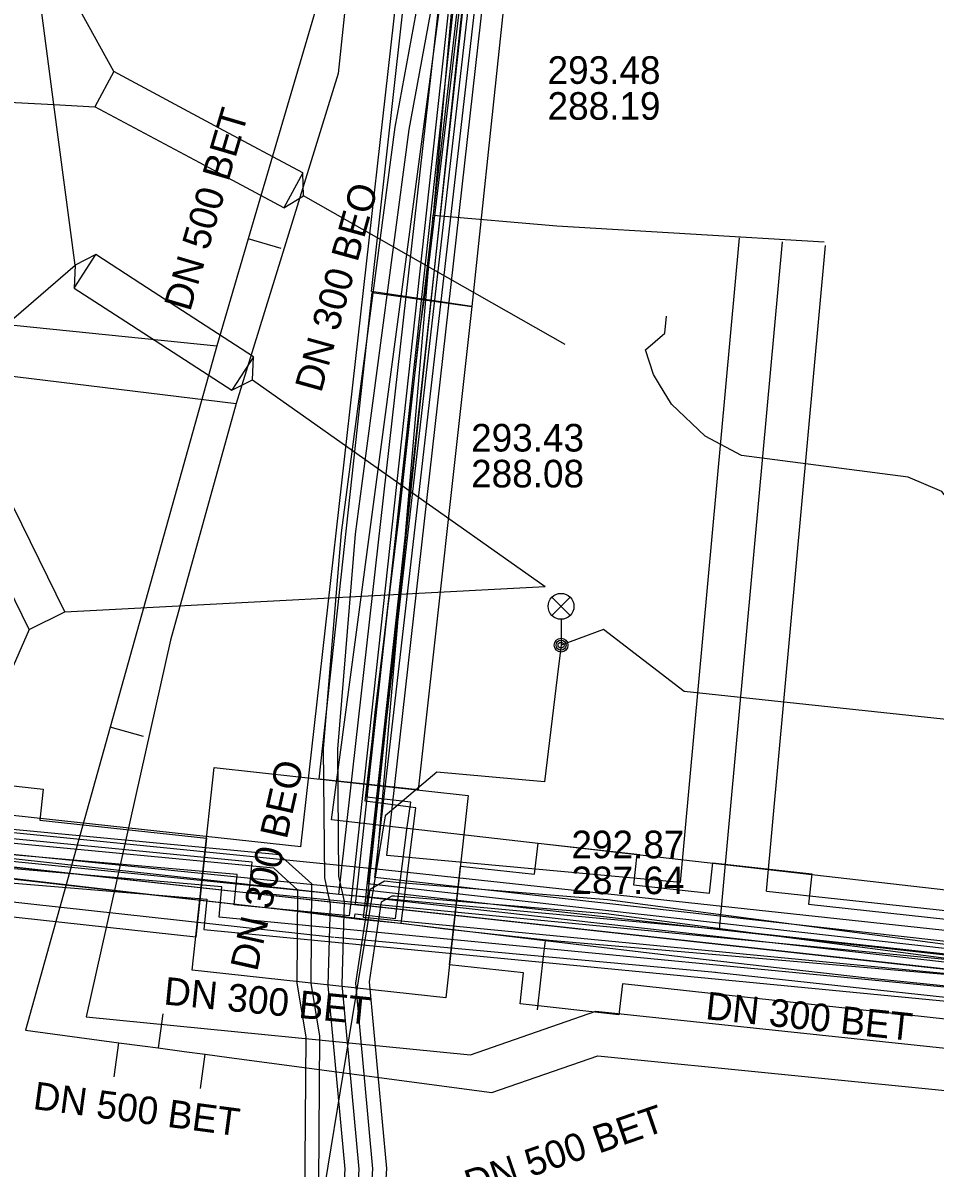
# Model space of a CAD drawing. Extents: x -595540 to -593988, y -1160850 to -1159202.
# Drawn here: x -594160.99 to -594134.56, y -1160050.53 to -1160017.37 of the extents above; entities that cross this region are included whole.
import ezdxf

# ---------------------------------------------------------------- set-up
doc = ezdxf.new("R2010")
doc.units = 0
for name, color, linetype in [('BVK-DESTOVA_popisy', 7, 'Continuous'), ('BVK-DESTOVA_trasa sítě', 7, 'Continuous'), ('BVK-SPLASKOVA_popisy', 7, 'Continuous'), ('BVK-SPLASKOVA_trasa sítě', 7, 'Continuous'), ('BVK-VODOVOD_trasa sítě', 7, 'Continuous'), ('BVK-VODOVOD_trasa zrušené sítě', 7, 'Continuous'), ('CETIN_kabel podzemní', 7, 'Continuous'), ('DESTOVA_trasa neprovozované sítě', 7, 'Continuous'), ('DPMB_trolejové vedení-nosné lano', 7, 'Continuous'), ('DSP-NN-TEPLARNY_kabel', 7, 'Continuous'), ('EON-NN_kabel', 7, 'Continuous'), ('EON-VN_kabel', 7, 'Continuous'), ('PODA_kabel optický', 7, 'Continuous'), ('QUANTCOM_kabel', 7, 'Continuous'), ('QUANTCOM_kabel v cizí trase', 7, 'Continuous'), ('QUANTCOM_kabel v kolektoru_kabelovodu', 7, 'Continuous'), ('TEPLARNY-ELEKTRO_kabel', 7, 'Continuous'), ('TEPLARNY-HORKOVODY_trasa sítě', 7, 'Continuous'), ('TEPLARNY-HORKOVODY_trasa sítě obvodem', 7, 'Continuous'), ('TSB_kabel VO', 7, 'Continuous'), ('TSB_kolektor', 7, 'Continuous'), ('TSB_lampy VO', 7, 'Continuous')]:
    doc.layers.add(name, color=color, linetype=linetype)

msp = doc.modelspace()

# ---------------------------------------------------------------- linework, layer by layer
at = {"layer": 'BVK-DESTOVA_trasa sítě'}
for p, q in [((-594179.98, -1160024.203), (-594155.374, -1160026.719)), ((-594147.404, -1160048.338), (-594144.326, -1160047.278))]:
    msp.add_line(p, q, dxfattribs=at)
for points in [[(-594152.52, -1160017.03), (-594154.461, -1160023.62), (-594155.374, -1160026.719)], [(-594155.374, -1160026.719), (-594158.46, -1160037.759), (-594160.915, -1160046.541)], [(-594160.915, -1160046.541), (-594158.209, -1160046.901), (-594157.525, -1160046.992), (-594157.069, -1160047.053), (-594156.316, -1160047.153), (-594155.711, -1160047.233), (-594155.017, -1160047.325), (-594147.404, -1160048.338)], [(-594144.326, -1160047.278), (-594122.657, -1160049.446), (-594120.268, -1160049.685), (-594110.657, -1160050.644)]]:
    msp.add_lwpolyline(points, dxfattribs=at)
at = {"layer": 'BVK-SPLASKOVA_popisy'}
for p, q in [((-594145.787, -1160018.331), (-594145.787, -1160018.331)), ((-594148.002, -1160028.979), (-594148.002, -1160028.979)), ((-594145.096, -1160040.758), (-594145.096, -1160040.758))]:
    msp.add_line(p, q, dxfattribs=at)
at = {"layer": 'BVK-SPLASKOVA_trasa sítě'}
for p, q in [((-594148.85, -1159990.63), (-594151.857, -1160018.829)), ((-594151.857, -1160018.829), (-594154.811, -1160028.39)), ((-594154.811, -1160028.39), (-594156.711, -1160035.238)), ((-594156.711, -1160035.238), (-594159.158, -1160046.151)), ((-594148.019, -1160047.255), (-594144.391, -1160045.983)), ((-594159.158, -1160046.151), (-594148.019, -1160047.255))]:
    msp.add_line(p, q, dxfattribs=at)
for points in [[(-594178.997, -1160025.429), (-594173.948, -1160026.047), (-594154.811, -1160028.39)], [(-594144.391, -1160045.983), (-594123.126, -1160048.238), (-594122.34, -1160048.321), (-594110.009, -1160049.627)]]:
    msp.add_lwpolyline(points, dxfattribs=at)
at = {"layer": 'BVK-VODOVOD_trasa sítě'}
for p, q in [((-594152.02, -1160043.21), (-594151.379, -1160043.286)), ((-594151.379, -1160043.286), (-594150.72, -1160043.36))]:
    msp.add_line(p, q, dxfattribs=at)
for points in [[(-594150.87, -1160038.18), (-594150.78, -1160037.34), (-594150.06, -1160031.41), (-594149.51, -1160026.43), (-594149.26, -1160024.62), (-594148.66, -1160019.67), (-594148.07, -1160014.67), (-594147.48, -1160009.67), (-594146.9, -1160004.73), (-594146.34, -1159999.74), (-594145.74, -1159994.73), (-594145.19, -1159989.73), (-594144.62, -1159984.72), (-594144.03, -1159979.72), (-594143.45, -1159974.72), (-594142.88, -1159969.72)], [(-594224.3, -1160035.24), (-594219.33, -1160035.76), (-594214.31, -1160036.3), (-594209.28, -1160036.83), (-594204.29, -1160037.35), (-594199.26, -1160037.9), (-594194.25, -1160038.45), (-594189.23, -1160039), (-594184.23, -1160039.56), (-594181.75, -1160039.83), (-594179, -1160040.14), (-594174.06, -1160040.68), (-594169.04, -1160041.26), (-594164.05, -1160041.82), (-594157.84, -1160042.54), (-594152.02, -1160043.21)], [(-594151.379, -1160043.286), (-594151.365, -1160043.163), (-594150.196, -1160043.302), (-594149.86, -1160040.73), (-594149.75, -1160039.93), (-594151.03, -1160039.79), (-594150.87, -1160038.18)], [(-594150.72, -1160043.36), (-594150.21, -1160043.42), (-594145.86, -1160043.94), (-594141.62, -1160044.44), (-594136.6, -1160045.01), (-594131.58, -1160045.52), (-594126.6, -1160046.06), (-594121.59, -1160046.58), (-594116.58, -1160047.11), (-594111.58, -1160047.66), (-594106.58, -1160048.21), (-594101.57, -1160048.74), (-594096.56, -1160049.26), (-594095.079, -1160049.425), (-594091.36, -1160049.82), (-594086.36, -1160050.39), (-594081.4, -1160050.85), (-594080.69, -1160050.94), (-594076.83, -1160051.41), (-594075.17, -1160051.59)], [(-594145.86, -1160043.94), (-594145.91, -1160044.4), (-594146.09, -1160045.95)]]:
    msp.add_lwpolyline(points, dxfattribs=at)
at = {"layer": 'BVK-VODOVOD_trasa zrušené sítě'}
for p, q in [((-594153.79, -1160043), (-594152.02, -1160043.21)), ((-594151.25, -1160043.33), (-594153.79, -1160043)), ((-594150.03, -1160043.45), (-594151.25, -1160043.33)), ((-594148.742, -1160043.612), (-594150.03, -1160043.45))]:
    msp.add_line(p, q, dxfattribs=at)
for points in [[(-594150.87, -1160038.18), (-594150.804, -1160037.608), (-594150.359, -1160033.794), (-594140.84, -1159952.03), (-594157.31, -1159950.02), (-594159.251, -1159949.766), (-594161.341, -1159949.499), (-594161.22, -1159948.68)], [(-594265.96, -1160030.68), (-594181.58, -1160039.85), (-594157.82, -1160042.55), (-594153.79, -1160043)], [(-594150.03, -1160043.45), (-594149.71, -1160040.94), (-594149.6, -1160040.1), (-594151.07, -1160039.901), (-594150.87, -1160038.18)], [(-594073.092, -1160051.915), (-594074.15, -1160051.85), (-594094.82, -1160048.31), (-594145.74, -1160043.94), (-594148.742, -1160043.612)]]:
    msp.add_lwpolyline(points, dxfattribs=at)
at = {"layer": 'CETIN_kabel podzemní'}
for points in [[(-594147.15, -1160001.05), (-594149.1, -1160022.93)], [(-594150.74, -1160041.86), (-594149.1, -1160022.93)], [(-594149.1, -1160022.93), (-594145.52, -1160023.24)], [(-594145.52, -1160023.24), (-594137.774, -1160023.703)], [(-594181.92, -1160038.75), (-594150.74, -1160041.86)], [(-594150.74, -1160041.86), (-594150.114, -1160041.93)], [(-594150.114, -1160041.93), (-594104.47, -1160046.86)]]:
    msp.add_lwpolyline(points, dxfattribs=at)
at = {"layer": 'DESTOVA_trasa neprovozované sítě'}
for p, q in [((-594153.502, -1160023.903), (-594154.461, -1160023.62)), ((-594157.497, -1160038.028), (-594158.46, -1160037.759)), ((-594156.937, -1160046.061), (-594157.069, -1160047.053)), ((-594158.341, -1160047.892), (-594158.209, -1160046.901)), ((-594155.843, -1160048.224), (-594155.711, -1160047.233))]:
    msp.add_line(p, q, dxfattribs=at)
at = {"layer": 'DPMB_trolejové vedení-nosné lano'}
for points in [[(-594160.09, -1160019.73), (-594160.8, -1160014.34)], [(-594158.357, -1160018.775), (-594160.8, -1160014.34)], [(-594158.357, -1160018.775), (-594158.902, -1160019.794)], [(-594155.3, -1160020.41), (-594158.357, -1160018.775)], [(-594172.37, -1160019.09), (-594160.09, -1160019.73)], [(-594160.09, -1160019.73), (-594158.902, -1160019.794)], [(-594159.47, -1160024.38), (-594160.09, -1160019.73)], [(-594155.86, -1160021.42), (-594158.902, -1160019.794)], [(-594152.88, -1160021.704), (-594155.3, -1160020.41)], [(-594153.425, -1160022.723), (-594155.86, -1160021.42)], [(-594152.88, -1160021.704), (-594153.425, -1160022.723), (-594152.86, -1160022.37), (-594152.88, -1160021.704)], [(-594145.28, -1160026.68), (-594152.86, -1160022.37)], [(-594159.505, -1160025.046), (-594158.877, -1160024.075), (-594159.47, -1160024.38), (-594159.505, -1160025.046)], [(-594157.57, -1160024.92), (-594158.877, -1160024.075)], [(-594163.61, -1160027.94), (-594159.47, -1160024.38)], [(-594159.505, -1160025.046), (-594158.17, -1160025.91)], [(-594154.305, -1160027.034), (-594157.57, -1160024.92)], [(-594158.17, -1160025.91), (-594154.933, -1160028.005)], [(-594154.305, -1160027.034), (-594154.933, -1160028.005), (-594154.34, -1160027.7), (-594154.305, -1160027.034)], [(-594154.34, -1160027.7), (-594145.86, -1160033.69)], [(-594159.771, -1160034.419), (-594162.01, -1160029.87)], [(-594160.808, -1160034.93), (-594163.03, -1160030.41)], [(-594159.771, -1160034.419), (-594145.86, -1160033.69)], [(-594160.808, -1160034.93), (-594159.771, -1160034.419)], [(-594160.808, -1160034.93), (-594165.37, -1160045.35)]]:
    msp.add_lwpolyline(points, dxfattribs=at)
at = {"layer": 'DSP-NN-TEPLARNY_kabel'}
for points in [[(-593990.841, -1160060.044), (-594017.02, -1160057.101), (-594016.422, -1160051.793), (-594021.39, -1160051.235), (-594021.988, -1160056.543), (-594150.788, -1160042.112), (-594146.902, -1160008.309), (-594150.83, -1160007.879), (-594150.608, -1160005.716), (-594146.637, -1160006.166), (-594140.213, -1159950.525), (-594161.499, -1159948.173), (-594154.44, -1159886.166)], [(-594154.661, -1159886.343), (-594161.72, -1159948.35), (-594140.435, -1159950.701), (-594146.813, -1160005.945), (-594150.786, -1160005.494), (-594151.049, -1160008.056), (-594147.124, -1160008.486), (-594151.009, -1160042.289), (-594021.811, -1160056.764), (-594021.213, -1160051.456), (-594016.643, -1160051.97), (-594017.241, -1160057.278), (-593990.841, -1160060.245)], [(-594087.163, -1160131.663), (-594081.439, -1160132.3), (-594077.708, -1160097.829), (-594081.109, -1160097.46), (-594080.71, -1160093.783), (-594077.311, -1160094.152), (-594072.682, -1160051.269), (-594151.228, -1160042.465), (-594277.152, -1160029.774), (-594274.705, -1160009.372), (-594276.026, -1160009.204), (-594274.829, -1159999.518)], [(-594087.141, -1160131.465), (-594081.616, -1160132.079), (-594077.929, -1160098.007), (-594081.33, -1160097.638), (-594080.888, -1160093.562), (-594077.489, -1160093.931), (-594072.903, -1160051.451), (-594151.248, -1160042.664), (-594271.375, -1160030.557), (-594276.36, -1160076.505), (-594284.074, -1160147.539), (-594288.22, -1160147.049), (-594288.448, -1160148.755), (-594284.262, -1160149.285), (-594286.229, -1160167.438), (-594290.518, -1160166.974), (-594290.731, -1160168.788), (-594290.275, -1160168.836), (-594286.414, -1160169.302), (-594296.128, -1160258.71), (-594301.846, -1160311.412), (-594308.146, -1160310.714)]]:
    msp.add_lwpolyline(points, dxfattribs=at)
at = {"layer": 'EON-NN_kabel'}
for points in [[(-594153.775, -1160063.401), (-594153.75, -1160062.995), (-594153.305, -1160062.422), (-594153.154, -1160061.365), (-594152.18, -1160058.113), (-594151.968, -1160055.543), (-594151.652, -1160050.564), (-594152.142, -1160045.247), (-594152.074, -1160042.898), (-594152.244, -1160042.123), (-594152.275, -1160038.384), (-594151.758, -1160032.13), (-594151.562, -1160030.656), (-594150.2, -1160020.388), (-594148.712, -1160012.301), (-594146.414, -1160002.367), (-594146.303, -1160001.417), (-594145.066, -1159991.678), (-594145.004, -1159990.905), (-594144.045, -1159979.77), (-594143.776, -1159974.973), (-594143.259, -1159969.535)], [(-594142.863, -1159969.591), (-594143.378, -1159975.003), (-594143.645, -1159979.798), (-594144.606, -1159990.939), (-594144.668, -1159991.72), (-594145.905, -1160001.465), (-594146.02, -1160002.435), (-594148.32, -1160012.383), (-594149.804, -1160020.45), (-594151.166, -1160030.708), (-594151.36, -1160032.172), (-594151.875, -1160038.398), (-594151.844, -1160042.079), (-594151.684, -1160042.812), (-594151.744, -1160045.21), (-594151.251, -1160050.558), (-594151.569, -1160055.572), (-594151.785, -1160058.188), (-594152.762, -1160061.451), (-594152.924, -1160062.583), (-594153.358, -1160063.143), (-594153.376, -1160063.434)], [(-594154.049, -1160063.887), (-594154.259, -1160063.866), (-594154.383, -1160063.556), (-594154.314, -1160062.679), (-594152.934, -1160058.222), (-594152.448, -1160055.212), (-594152.386, -1160046.712), (-594152.64, -1160045.18), (-594152.618, -1160042.3), (-594153.551, -1160041.462), (-594166.889, -1160040.195), (-594171.728, -1160039.544), (-594183.891, -1160038.24)], [(-594154.081, -1160064.284), (-594154.54, -1160064.241), (-594154.789, -1160063.618), (-594154.71, -1160062.606), (-594153.324, -1160058.13), (-594152.848, -1160055.178), (-594152.786, -1160046.73), (-594153.04, -1160045.176), (-594153.02, -1160042.478), (-594153.721, -1160041.848), (-594166.935, -1160040.593), (-594171.776, -1160039.942), (-594183.857, -1160038.646)], [(-594153.24, -1160063.801), (-594153.142, -1160063.81), (-594153.069, -1160063.768), (-594152.988, -1160063.63), (-594152.967, -1160063.291), (-594152.544, -1160062.752), (-594152.37, -1160061.537), (-594151.39, -1160058.263), (-594151.17, -1160055.601), (-594150.85, -1160050.552), (-594151.346, -1160045.173), (-594150.926, -1160042.451), (-594150.511, -1160042.216), (-594150.174, -1160042.252), (-594144.047, -1160042.757), (-594132.878, -1160044.231), (-594127.507, -1160044.62), (-594126.177, -1160044.721), (-594121.399, -1160045.169), (-594108.649, -1160046.41)], [(-594153.272, -1160064.2), (-594153.052, -1160064.22), (-594152.778, -1160064.062), (-594152.596, -1160063.751), (-594152.576, -1160063.44), (-594152.162, -1160062.906), (-594151.978, -1160061.623), (-594150.994, -1160058.337), (-594150.772, -1160055.631), (-594150.448, -1160050.546), (-594150.948, -1160045.137), (-594150.597, -1160042.817), (-594150.292, -1160042.646), (-594150.212, -1160042.65), (-594144.089, -1160043.155), (-594132.918, -1160044.629), (-594127.537, -1160045.018), (-594126.211, -1160045.119), (-594121.437, -1160045.567), (-594108.691, -1160046.808)]]:
    msp.add_lwpolyline(points, dxfattribs=at)
at = {"layer": 'EON-VN_kabel'}
for points in [[(-594140.567, -1159964.059), (-594142.839, -1159963.809), (-594151.488, -1160042.828), (-594151.532, -1160043.226), (-594154.87, -1160042.905), (-594154.785, -1160042.028), (-594175.996, -1160040.172), (-594185.936, -1160039.069), (-594270.109, -1160030.971)], [(-594143.008, -1159969.352), (-594143.071, -1159969.701), (-594151.085, -1160042.867), (-594151.129, -1160043.266), (-594074.251, -1160050.679), (-594073.86, -1160050.717), (-594073.482, -1160050.753), (-594073.511, -1160051.153), (-594073.54, -1160051.551), (-594073.63, -1160052.792), (-594078.389, -1160097.801)], [(-594080.896, -1160145.075), (-594081.806, -1160144.977), (-594082.135, -1160144.942), (-594082.463, -1160144.907), (-594082.791, -1160144.872), (-594083.119, -1160144.837), (-594083.448, -1160144.801), (-594083.776, -1160144.766), (-594084.181, -1160144.723), (-594079.096, -1160097.822), (-594074.328, -1160052.725), (-594074.281, -1160051.48), (-594074.266, -1160051.08), (-594074.251, -1160050.679), (-594074.236, -1160050.279), (-594151.085, -1160042.867), (-594151.488, -1160042.828), (-594154.433, -1160042.544), (-594154.349, -1160041.668), (-594185.878, -1160038.605), (-594269.531, -1160030.626)], [(-594266.707, -1160032.111), (-594183.417, -1160040.258), (-594182.966, -1160040.306), (-594182.846, -1160040.319), (-594176.112, -1160041.04), (-594155.659, -1160042.747), (-594155.744, -1160043.625), (-594074.281, -1160051.48), (-594073.905, -1160051.516), (-594073.54, -1160051.551), (-594073.161, -1160051.588), (-594072.779, -1160051.624), (-594072.391, -1160051.662), (-594071.975, -1160051.702), (-594072.271, -1160053.25), (-594076.996, -1160097.938)], [(-594077.699, -1160097.925), (-594072.936, -1160052.884), (-594072.779, -1160051.624), (-594072.729, -1160051.228), (-594073.122, -1160051.19), (-594073.511, -1160051.153), (-594073.882, -1160051.117), (-594074.266, -1160051.08), (-594155.306, -1160043.263), (-594155.222, -1160042.387), (-594176.66, -1160040.533)]]:
    msp.add_lwpolyline(points, dxfattribs=at)
at = {"layer": 'PODA_kabel optický'}
for points in [[(-594162.29, -1159951.89), (-594141.539, -1159953.761), (-594151.038, -1160042.937)], [(-594271.522, -1160029.628), (-594151.038, -1160042.937)], [(-594072.457, -1160051.354), (-594093.341, -1160049.276), (-594151.038, -1160042.937)]]:
    msp.add_lwpolyline(points, dxfattribs=at)
at = {"layer": 'QUANTCOM_kabel'}
for points in [[(-594142.543, -1160027.838), (-594142.721, -1160027.545), (-594142.949, -1160026.83), (-594142.393, -1160026.354), (-594142.338, -1160025.857)], [(-594090.065, -1160042.53), (-594091.08, -1160042.44), (-594096.31, -1160041.66), (-594109.8, -1160040.12), (-594123.53, -1160038.69), (-594127.98, -1160038.12), (-594132.59, -1160037.36), (-594132.59, -1160037.34), (-594133.51, -1160036.42), (-594133.922, -1160031.504), (-594134.361, -1160030.934), (-594135.341, -1160030.526), (-594140.168, -1160029.896), (-594140.167, -1160029.897), (-594141.22, -1160029.333), (-594142.199, -1160028.407), (-594142.543, -1160027.838)]]:
    msp.add_lwpolyline(points, dxfattribs=at)
at = {"layer": 'QUANTCOM_kabel v cizí trase'}
msp.add_lwpolyline([(-593990.841, -1160058.897), (-594152.051, -1160040.442), (-594147.5, -1160006.299), (-594144.35, -1160006.424)], dxfattribs=at)
at = {"layer": 'QUANTCOM_kabel v kolektoru_kabelovodu'}
for points in [[(-594151.353, -1160042.9), (-594147.322, -1160006.052)], [(-594181.175, -1160039.638), (-594151.353, -1160042.9)], [(-594093.3, -1160049.25), (-594151.353, -1160042.9)]]:
    msp.add_lwpolyline(points, dxfattribs=at)
at = {"layer": 'TEPLARNY-ELEKTRO_kabel'}
for points in [[(-593990.841, -1160060.044), (-594017.02, -1160057.101), (-594016.422, -1160051.793), (-594021.39, -1160051.235), (-594021.988, -1160056.543), (-594150.788, -1160042.112), (-594146.902, -1160008.309), (-594150.83, -1160007.879), (-594150.608, -1160005.716), (-594146.637, -1160006.166), (-594140.213, -1159950.525), (-594161.499, -1159948.173), (-594154.44, -1159886.166)], [(-594154.661, -1159886.343), (-594161.72, -1159948.35), (-594140.435, -1159950.701), (-594146.813, -1160005.945), (-594150.786, -1160005.494), (-594151.049, -1160008.056), (-594147.124, -1160008.486), (-594151.009, -1160042.289), (-594021.811, -1160056.764), (-594021.213, -1160051.456), (-594016.643, -1160051.97), (-594017.241, -1160057.278), (-593990.841, -1160060.245)], [(-594087.163, -1160131.663), (-594081.439, -1160132.3), (-594077.708, -1160097.829), (-594081.109, -1160097.46), (-594080.71, -1160093.783), (-594077.311, -1160094.152), (-594072.682, -1160051.269), (-594151.228, -1160042.465), (-594277.152, -1160029.774), (-594274.705, -1160009.372), (-594276.026, -1160009.204), (-594274.829, -1159999.518)], [(-594087.141, -1160131.465), (-594081.616, -1160132.079), (-594077.929, -1160098.007), (-594081.33, -1160097.638), (-594080.888, -1160093.562), (-594077.489, -1160093.931), (-594072.903, -1160051.451), (-594151.248, -1160042.664), (-594271.375, -1160030.557), (-594276.36, -1160076.505), (-594284.074, -1160147.539), (-594288.22, -1160147.049), (-594288.448, -1160148.755), (-594284.262, -1160149.285), (-594286.229, -1160167.438), (-594290.518, -1160166.974), (-594290.731, -1160168.788), (-594290.275, -1160168.836), (-594286.414, -1160169.302), (-594296.128, -1160258.71), (-594301.846, -1160311.412), (-594308.146, -1160310.714)]]:
    msp.add_lwpolyline(points, dxfattribs=at)
at = {"layer": 'TEPLARNY-HORKOVODY_trasa sítě'}
for p, q in [((-594151.832, -1160042.611), (-594148.014, -1160008.726)), ((-594140.803, -1160043.619), (-594138.981, -1160023.702)), ((-594151.832, -1160042.611), (-594209.092, -1160036.339)), ((-594140.803, -1160043.619), (-594151.832, -1160042.611)), ((-594116.464, -1160046.275), (-594140.803, -1160043.619))]:
    msp.add_line(p, q, dxfattribs=at)
at = {"layer": 'TEPLARNY-HORKOVODY_trasa sítě obvodem'}
for p, q in [((-594150.447, -1160041.482), (-594146.631, -1160007.624)), ((-594152.934, -1160041.232), (-594149.396, -1160009.828)), ((-594141.934, -1160042.26), (-594140.226, -1160023.588)), ((-594139.446, -1160042.51), (-594137.736, -1160023.816)), ((-594152.934, -1160041.232), (-594207.713, -1160035.232)), ((-594151.968, -1160043.854), (-594210.472, -1160037.446)), ((-594141.934, -1160042.26), (-594150.447, -1160041.482)), ((-594139.446, -1160042.51), (-594117.585, -1160044.895)), ((-594140.917, -1160044.864), (-594151.946, -1160043.856)), ((-594115.342, -1160047.655), (-594140.939, -1160044.862))]:
    msp.add_line(p, q, dxfattribs=at)
at = {"layer": 'TSB_kabel VO'}
msp.add_lwpolyline([(-594077.75, -1160038.94), (-594075.79, -1160039.98), (-594076.03, -1160042.92), (-594076.72, -1160043.73), (-594091.54, -1160041.02), (-594091.718, -1160042.221), (-594091.54, -1160041.02), (-594097.84, -1160041.56), (-594119.32, -1160039.13), (-594141.83, -1160036.73), (-594144.17, -1160034.93), (-594145.397, -1160035.387), (-594145.471, -1160035.998), (-594145.88, -1160039.34), (-594149, -1160039.06), (-594150.49, -1160040.33), (-594153.46, -1160058.44), (-594155.05, -1160059.38), (-594158.028, -1160058.935), (-594164.126, -1160058.066), (-594165.346, -1160057.624), (-594167.478, -1160055.443), (-594167.58, -1160055.75)], dxfattribs=at)
at = {"layer": 'TSB_kolektor'}
for points in [[(-594146.376, -1160010.434), (-594147.984, -1160025.578), (-594150.889, -1160025.146), (-594149.592, -1160013.555), (-594150.498, -1160013.454), (-594150.18, -1160010.591), (-594149.935, -1160010.619), (-594149.889, -1160010.202)], [(-594147.984, -1160025.578), (-594149.541, -1160039.577), (-594152.404, -1160039.264), (-594150.865, -1160025.17)], [(-594155.983, -1160043.842), (-594179.903, -1160041.225), (-594179.585, -1160038.363), (-594163.361, -1160040.138), (-594163.262, -1160039.242), (-594160.399, -1160039.561), (-594160.498, -1160040.451), (-594155.67, -1160040.979)], [(-594148.09, -1160039.736), (-594148.731, -1160045.601), (-594156.087, -1160044.796), (-594155.446, -1160038.931)]]:
    msp.add_lwpolyline(points, close=True, dxfattribs=at)
msp.add_lwpolyline([(-594094.89, -1160050.525), (-594143.62, -1160045.194), (-594143.719, -1160046.09), (-594146.581, -1160045.771), (-594146.482, -1160044.881), (-594148.627, -1160044.647), (-594148.314, -1160041.784), (-594146.164, -1160042.019), (-594146.064, -1160041.123), (-594143.202, -1160041.442), (-594143.301, -1160042.332), (-594141.094, -1160042.573), (-594140.996, -1160041.687), (-594138.133, -1160042.006), (-594138.231, -1160042.887), (-594121.073, -1160044.764), (-594120.952, -1160043.687), (-594118.17, -1160043.999), (-594118.289, -1160045.068), (-594117.796, -1160045.122), (-594117.47, -1160042.14), (-594118.265, -1160042.053), (-594117.952, -1160039.19), (-594109.403, -1160040.125)], dxfattribs=at)
at = {"layer": 'TSB_lampy VO'}
for p, q in [((-594145.662, -1160034.527), (-594145.132, -1160033.997)), ((-594145.662, -1160033.997), (-594145.132, -1160034.527)), ((-594145.662, -1160034.527), (-594145.132, -1160033.997)), ((-594145.662, -1160033.997), (-594145.132, -1160034.527)), ((-594145.397, -1160034.637), (-594145.397, -1160035.387)), ((-594145.397, -1160034.637), (-594145.397, -1160035.387))]:
    msp.add_line(p, q, dxfattribs=at)
for centre, radius in [((-594145.397, -1160034.262), 0.375), ((-594145.397, -1160034.262), 0.375), ((-594145.397, -1160035.387), 0.2), ((-594145.397, -1160035.387), 0.2), ((-594145.397, -1160035.387), 0.145), ((-594145.397, -1160035.387), 0.145), ((-594145.397, -1160035.387), 0.0876), ((-594145.397, -1160035.387), 0.0876)]:
    msp.add_circle(centre, radius, dxfattribs=at)

# ---------------------------------------------------------------- texts
at = {"layer": 'BVK-DESTOVA_popisy'}
for rotation, p in [(73.5678, (-594156.146, -1160025.749)), (352.4263, (-594160.719, -1160048.816)), (19.0222, (-594148.016, -1160051.395))]:
    msp.add_text('DN 500 BET', height=0.8, rotation=rotation, dxfattribs=at).set_placement(p)
at = {"layer": 'BVK-SPLASKOVA_popisy'}
for s, p in [('293.48', (-594145.787, -1160019.131)), ('288.19', (-594145.787, -1160020.171)), ('293.43', (-594148.002, -1160029.779)), ('288.08', (-594148.002, -1160030.819)), ('292.87', (-594145.096, -1160041.558)), ('287.64', (-594145.096, -1160042.598))]:
    msp.add_text(s, height=0.8, dxfattribs=at).set_placement(p)
for s, rotation, p in [('DN 300 BEO', 74.4845, (-594152.347, -1160028.101)), ('DN 300 BEO', 77.3493, (-594154.205, -1160044.861)), ('DN 300 BET', 354.3171, (-594156.929, -1160045.789)), ('DN 300 BET', 353.948, (-594141.234, -1160046.215))]:
    msp.add_text(s, height=0.8, rotation=rotation, dxfattribs=at).set_placement(p)

doc.saveas('drawing.dxf')
